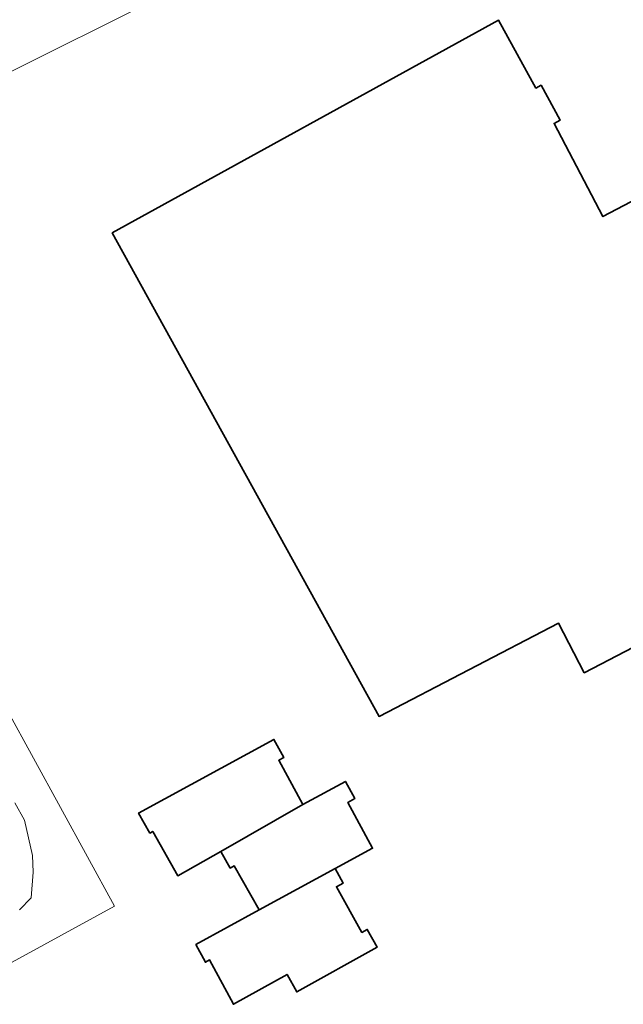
# Model space of a CAD drawing. Header units: metres. Extents: x 250001 to 257773, y 598992 to 609118.
# Tile 443 of 656: x 252952 to 253077, y 605152 to 605356. Entities that reach past the tile are written whole.
import ezdxf
from ezdxf.lldxf.tags import DXFTag

# ---------------------------------------------------------------- set-up
doc = ezdxf.new("R2010")
doc.units = ezdxf.units.M
for name, color, linetype, lineweight in [('B-WE-KG-GRENS_PERCEEL-G', 150, 'KG-PERCEEL', 18), ('B-WE-OG-BEBOUWING-GV', 1, 'Continuous', 35), ('B-WE-OG-WATER_SLOOT-GV', 252, 'Continuous', 18), ('B-WE-VH-ONVERHARD-GV', 252, 'Continuous', 18), ('X-XX-AL-REFERENTIE-G', 7, 'Continuous', 18)]:
    doc.layers.add(name, color=color, linetype=linetype, lineweight=lineweight)
doc.styles.get("Standard").update_dxf_attribs({"font": 'NLCS-ISO.ttf'})
tags = doc.linetypes.add('KG-PERCEEL', pattern='A,5.5,-2,["P",Standard,S=1.8,R=0,X=-0.5,Y=-0.9],-2,5.5,-2,[5,NLCS.SHX,S=0.75,R=0,X=0,Y=0],-2', length=19).pattern_tags.tags
tags[6] = DXFTag(74, 10)

# ---------------------------------------------------------------- blocks, each defined once
blk = doc.blocks.new('BS2021-132-Xref-KAD-20210617')
at = {"layer": 'B-WE-KG-GRENS_PERCEEL-G', "flags": 128}
for points in [[(253153.629, 605612.502), (253010.57, 605533.72), (252966.18, 605461.05), (253013.32, 605376.18), (252877.79, 605308.56)], [(252877.79, 605308.56), (252915.49, 605234.86), (252949.74, 605213.11), (252972.07, 605172.27)], [(252972.07, 605172.27), (252939.17, 605154.28)]]:
    blk.add_lwpolyline(points, dxfattribs=at)
blk = doc.blocks.new('BS2021-132-Xref-BGT-GRIJS-20210617-aangepast')
at = {"layer": 'B-WE-OG-BEBOUWING-GV', "flags": 128}
for points in [[(253116.74, 605259.995), (253084.683, 605321.017), (253073.001, 605314.903), (253062.922, 605334.156), (253064.196, 605334.858), (253060.232, 605342.048), (253059.157, 605341.455), (253051.406, 605355.514), (252971.611, 605311.523), (253026.736, 605211.531), (253063.805, 605230.826), (253069.14, 605220.575), (253106.449, 605239.996), (253100.471, 605251.48)], [(253010.999, 605193.311), (253006.005, 605202.47), (253007.068, 605203.05), (253005.025, 605206.797), (252977.068, 605191.555), (252979.405, 605187.421), (252979.976, 605187.744), (252985.155, 605178.581), (252994.061, 605183.615)], [(253001.946, 605171.557), (253017.675, 605180.06), (253025.41, 605184.278), (253020.257, 605193.729), (253021.734, 605194.534), (253019.788, 605198.103), (253010.999, 605193.311), (252994.061, 605183.615), (252996.008, 605180.169), (252996.819, 605180.627)], [(253001.946, 605171.557), (252988.899, 605164.371), (252990.863, 605160.71), (252991.732, 605161.176), (252996.649, 605152.007), (253007.737, 605158.174), (253009.746, 605154.561), (253026.347, 605163.793), (253024.289, 605167.478), (253023.199, 605166.87), (253017.93, 605176.306), (253019.334, 605177.09), (253017.675, 605180.06)]]:
    blk.add_lwpolyline(points, close=True, dxfattribs=at)
at = {"layer": 'B-WE-OG-WATER_SLOOT-GV', "flags": 128}
blk.add_lwpolyline([(252952.458, 605171.57), (252954.868, 605174.052), (252955.243, 605179.319), (252955.127, 605182.79), (252953.492, 605190.091), (252951.482, 605193.696)], dxfattribs=at)
at = {"layer": 'B-WE-VH-ONVERHARD-GV', "flags": 128}
for points in [[(253106.449, 605239.996), (253069.14, 605220.575), (253063.805, 605230.826), (253026.736, 605211.531), (252971.611, 605311.523), (253051.406, 605355.514), (253059.157, 605341.455), (253060.232, 605342.048), (253064.196, 605334.858), (253062.922, 605334.156), (253073.001, 605314.903), (253084.683, 605321.017)], [(252951.482, 605193.696), (252953.492, 605190.091), (252955.127, 605182.79), (252955.243, 605179.319), (252954.868, 605174.052), (252952.458, 605171.57)]]:
    blk.add_lwpolyline(points, dxfattribs=at)
blk.add_lwpolyline([(253017.675, 605180.06), (253019.334, 605177.09), (253017.93, 605176.306), (253023.199, 605166.87), (253024.289, 605167.478), (253026.347, 605163.793), (253009.746, 605154.561), (253007.737, 605158.174), (252996.649, 605152.007), (252991.732, 605161.176), (252990.863, 605160.71), (252988.899, 605164.371), (253001.946, 605171.557), (252996.819, 605180.627), (252996.008, 605180.169), (252994.061, 605183.615), (252985.155, 605178.581), (252979.976, 605187.744), (252979.405, 605187.421), (252977.068, 605191.555), (253005.025, 605206.797), (253007.068, 605203.05), (253006.005, 605202.47), (253010.999, 605193.311), (253019.788, 605198.103), (253021.734, 605194.534), (253020.257, 605193.729), (253025.41, 605184.278)], close=True, dxfattribs=at)

msp = doc.modelspace()

# ---------------------------------------------------------------- block references
at = {"layer": 'X-XX-AL-REFERENTIE-G'}
for name in ['BS2021-132-Xref-BGT-GRIJS-20210617-aangepast', 'BS2021-132-Xref-KAD-20210617']:
    msp.add_blockref(name, (0, 0), dxfattribs=at)

doc.saveas('drawing.dxf')
